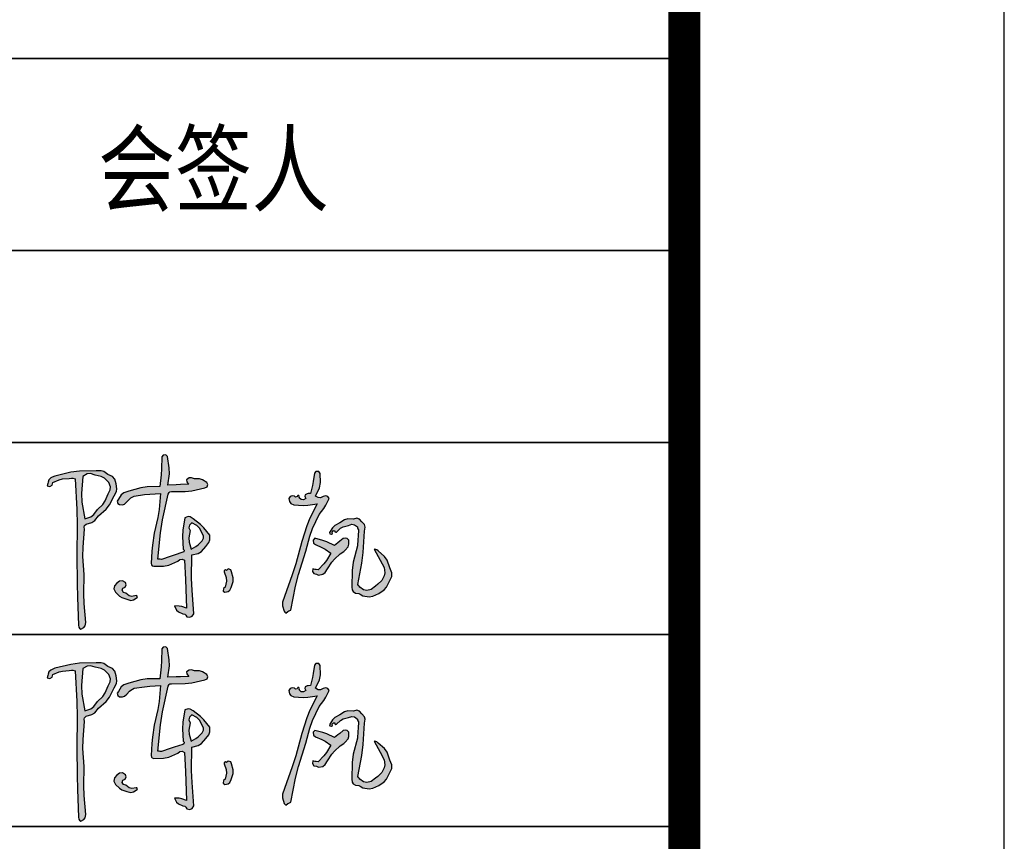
# Model space of a CAD drawing. Extents: x 1109697 to 1467097, y -139975 to 53891.
# Tile 383 of 386: x 1443021 to 1446097, y -61263 to -58696. Entities that reach past the tile are written whole.
import ezdxf

# ---------------------------------------------------------------- set-up
doc = ezdxf.new("R2010")
doc.units = 0
doc.header["$LTSCALE"] = 1000
doc.header["$MEASUREMENT"] = 0
for name, color, linetype in [('A-ANNO-TEXT', 7, 'Continuous'), ('PUB_TEXT', 7, 'Continuous'), ('PUB_TITLE', 4, 'Continuous')]:
    doc.layers.add(name, color=color, linetype=linetype)
doc.layers.add('图框', color=4, linetype='Continuous', lineweight=35)
doc.styles.add('-黑体', font='simhei.ttf', dxfattribs={"width": 0.8})

# ---------------------------------------------------------------- blocks, each defined once
blk = doc.blocks.new('陈岚')
h = blk.add_hatch(color=256)
h.paths.add_polyline_path([(-3.976, 1.115), (-3.926, 1.233), (-3.919, 1.31), (-3.948, 1.435), (-3.991, 1.559), (-4.054, 1.625), (-4.177, 1.671), (-4.289, 1.741), (-4.366, 1.759), (-4.497, 1.747), (-4.936, 1.709), (-5.158, 1.666), (-5.58, 1.539), (-5.645, 1.504), (-5.677, 1.483), (-5.733, 1.435), (-5.745, 1.368), (-5.75, 1.335), (-5.761, 1.268), (-5.692, 1.257), (-5.632, 1.297), (-5.615, 1.365), (-5.457, 1.448), (-5.368, 1.477), (-5.191, 1.504), (-5.132, 1.517), (-5.098, 1.517), (-5.039, 1.504), (-4.944, 0.696), (-4.909, 0.289), (-4.865, -0.524), (-4.806, -1.258), (-4.774, -1.625), (-4.705, -2.358), (-4.696, -2.405), (-4.677, -2.431), (-4.636, -2.455), (-4.56, -2.411), (-4.525, -2.361), (-4.511, -2.274), (-4.592, -1.773), (-4.617, -1.518), (-4.636, -1.01), (-4.7, -0.536), (-4.714, -0.294), (-4.705, 0.185), (-4.718, 0.24), (-4.708, 0.281), (-4.67, 0.324), (-4.522, 0.374), (-4.447, 0.431), (-4.358, 0.56), (-4.165, 0.748), (-4.083, 0.868)])
h.paths.add_polyline_path([(-4.848, 1.127), (-4.837, 1.574), (-4.728, 1.649), (-4.639, 1.664), (-4.511, 1.629), (-4.35, 1.61), (-4.263, 1.571), (-4.143, 1.463), (-4.09, 1.352), (-4.09, 1.267), (-4.143, 1.157), (-4.205, 0.968), (-4.259, 0.874), (-4.393, 0.726), (-4.486, 0.589), (-4.56, 0.528), (-4.712, 0.462), (-4.822, 0.896)], flags=16)
h.paths.add_polyline_path([(-2.535, 1.294), (-2.511, 1.314), (-2.469, 1.324), (-2.114, 1.348), (-1.935, 1.379), (-1.593, 1.477), (-1.541, 1.508), (-1.524, 1.569), (-1.552, 1.622), (-1.671, 1.689), (-1.749, 1.707), (-1.885, 1.699), (-1.966, 1.724), (-2.025, 1.714), (-2.093, 1.664), (-2.081, 1.611), (-2.065, 1.583), (-2.024, 1.546), (-2.246, 1.523), (-2.357, 1.512), (-2.58, 1.49), (-2.557, 1.793), (-2.569, 1.951), (-2.635, 2.248), (-2.684, 2.285), (-2.751, 2.276), (-2.788, 2.227), (-2.769, 1.911), (-2.769, 1.751), (-2.788, 1.435), (-3.119, 1.408), (-3.286, 1.373), (-3.601, 1.268), (-3.728, 1.211), (-3.79, 1.154), (-3.858, 1.032), (-3.885, 0.982), (-3.871, 0.924), (-3.823, 0.893), (-3.741, 0.891), (-3.689, 0.914), (-3.635, 0.976), (-3.571, 1.054), (-3.532, 1.088), (-3.448, 1.143), (-3.175, 1.2), (-3.037, 1.223), (-2.76, 1.254), (-2.766, 0.83), (-2.786, 0.617), (-2.858, 0.199), (-2.884, -0.123), (-2.889, -0.285), (-2.885, -0.607), (-2.879, -0.646), (-2.855, -0.67), (-2.816, -0.677), (-2.557, -0.658), (-2.422, -0.62), (-2.191, -0.503), (-2.139, -0.451), (-2.078, -0.439), (-2.01, -0.468), (-1.956, -0.974), (-1.931, -1.226), (-1.885, -1.732), (-2.008, -1.695), (-2.076, -1.686), (-2.205, -1.691), (-2.138, -1.794), (-2.082, -1.84), (-1.968, -1.885), (-1.916, -1.891), (-1.885, -1.91), (-1.857, -1.955), (-1.777, -1.964), (-1.717, -1.934), (-1.677, -1.864), (-1.764, -1.248), (-1.795, -0.937), (-1.83, -0.315), (-1.664, -0.264), (-1.58, -0.204), (-1.475, -0.065), (-1.402, 0.039), (-1.38, 0.113), (-1.385, 0.24), (-1.554, 0.423), (-1.651, 0.505), (-1.857, 0.643), (-1.932, 0.686), (-1.993, 0.69), (-2.073, 0.657), (-2.11, 0.326), (-2.108, 0.154), (-2.066, -0.177), (-2.041, -0.199), (-2.044, -0.242), (-2.073, -0.26), (-2.292, -0.349), (-2.402, -0.393), (-2.621, -0.482), (-2.66, -0.482), (-2.68, -0.482), (-2.719, -0.482), (-2.692, 0.215), (-2.659, 0.565), (-2.552, 1.254)])
h.paths.add_polyline_path([(-1.941, 0.469), (-1.885, 0.532), (-1.743, 0.469), (-1.674, 0.408), (-1.593, 0.275), (-1.552, 0.205), (-1.548, 0.148), (-1.579, 0.073), (-1.677, -0.035), (-1.735, -0.084), (-1.857, -0.163), (-1.919, 0.023), (-1.932, 0.129), (-1.913, 0.324), (-1.95, 0.399)], flags=16)
h.paths.add_polyline_path([(-3.594, -1.302), (-3.537, -1.275), (-3.514, -1.213), (-3.538, -1.156), (-3.618, -1.115), (-3.694, -1.124), (-3.761, -1.184), (-3.823, -1.259), (-3.83, -1.342), (-3.781, -1.427), (-3.674, -1.52), (-3.606, -1.557), (-3.469, -1.594), (-3.363, -1.615), (-3.29, -1.598), (-3.205, -1.531), (-3.196, -1.51), (-3.21, -1.486), (-3.233, -1.482), (-3.342, -1.511), (-3.418, -1.498), (-3.51, -1.434), (-3.571, -1.418), (-3.606, -1.363)], flags=17)
h.paths.add_polyline_path([(-0.696, -0.847), (-0.753, -0.691), (-0.773, -0.641), (-0.846, -0.625), (-0.885, -0.663), (-0.913, -0.652), (-0.946, -0.674), (-0.947, -0.704), (-0.883, -0.854), (-0.872, -0.947), (-0.899, -1.107), (-0.941, -1.144), (-0.937, -1.214), (-0.892, -1.246), (-0.81, -1.223), (-0.766, -1.185), (-0.732, -1.107), (-0.691, -0.946)])
h.paths.add_polyline_path([(1.706, 1.407), (1.664, 1.458), (1.608, 1.473), (1.546, 1.449), (1.473, 1.41), (1.414, 1.408), (1.338, 1.442), (1.432, 1.67), (1.451, 1.808), (1.421, 2.053), (1.383, 2.097), (1.309, 2.094), (1.275, 2.046), (1.254, 1.828), (1.239, 1.72), (1.199, 1.504), (1.141, 1.498), (1.112, 1.489), (1.06, 1.463), (1.06, 1.422), (1.067, 1.4), (1.088, 1.365), (1.028, 1.325), (0.964, 1.328), (0.907, 1.372), (0.92, 1.398), (0.901, 1.433), (0.872, 1.435), (0.859, 1.4), (0.813, 1.386), (0.782, 1.407), (0.721, 1.417), (0.672, 1.393), (0.643, 1.338), (0.663, 1.255), (0.704, 1.209), (0.782, 1.178), (1.028, 1.18), (1.153, 1.194), (1.393, 1.247), (1.226, 0.851), (1.158, 0.644), (1.053, 0.226), (0.931, -0.374), (0.858, -0.672), (0.685, -1.26), (0.643, -1.41), (0.648, -1.504), (0.706, -1.649), (0.722, -1.669), (0.732, -1.678), (0.754, -1.691), (0.799, -1.65), (0.825, -1.633), (0.879, -1.607), (0.96, -0.968), (1.021, -0.649), (1.178, -0.024), (1.253, 0.381), (1.313, 0.582), (1.47, 0.963), (1.58, 1.131), (1.628, 1.222)])
h.paths.add_polyline_path([(2.216, 0.069), (2.283, 0.157), (2.298, 0.228), (2.301, 0.265), (2.296, 0.337), (2.247, 0.376), (2.205, 0.386), (2.144, 0.372), (2.055, 0.292), (2.01, 0.251), (1.921, 0.171), (1.717, 0.254), (1.61, 0.286), (1.393, 0.33), (1.348, 0.281), (1.362, 0.196), (1.421, 0.164), (1.595, 0.099), (1.679, 0.058), (1.838, -0.038), (1.738, -0.234), (1.675, -0.328), (1.532, -0.496), (1.477, -0.494), (1.449, -0.491), (1.393, -0.482), (1.384, -0.547), (1.426, -0.604), (1.491, -0.614), (1.516, -0.623), (1.528, -0.627), (1.553, -0.635), (1.664, -0.607), (1.725, -0.557), (1.775, -0.454), (1.88, -0.274), (1.944, -0.188), (2.088, -0.038), (2.176, 0.029)])
h.paths.add_polyline_path([(2.602, 0.844), (2.54, 0.912), (2.466, 0.93), (2.38, 0.9), (2.23, 0.897), (2.147, 0.869), (2.026, 0.782), (1.898, 0.701), (1.84, 0.638), (1.769, 0.504), (1.783, 0.474), (1.828, 0.466), (1.852, 0.49), (1.841, 0.524), (1.872, 0.563), (1.907, 0.56), (1.911, 0.538), (1.935, 0.523), (1.956, 0.532), (2.054, 0.636), (2.12, 0.679), (2.255, 0.726), (2.346, 0.761), (2.416, 0.753), (2.498, 0.699), (2.505, 0.668), (2.513, 0.653), (2.533, 0.629), (2.533, 0.457), (2.533, 0.371), (2.533, 0.199), (2.446, -0.233), (2.429, -0.459), (2.449, -0.899), (2.463, -0.973), (2.494, -1.015), (2.56, -1.052), (2.641, -1.054), (2.685, -1.066), (2.755, -1.107), (2.924, -1.123), (3.021, -1.103), (3.172, -1.024), (3.309, -0.916), (3.368, -0.838), (3.436, -0.677), (3.488, -0.548), (3.485, -0.453), (3.422, -0.329), (3.336, -0.129), (3.261, -0.032), (3.088, 0.101), (3.049, 0.128), (3.024, 0.137), (2.977, 0.143), (3.094, -0.046), (3.153, -0.14), (3.269, -0.329), (3.295, -0.464), (3.285, -0.546), (3.227, -0.67), (3.13, -0.78), (3.076, -0.832), (2.963, -0.927), (2.848, -0.963), (2.765, -0.951), (2.665, -0.885), (2.639, -0.858), (2.627, -0.844), (2.602, -0.816), (2.672, -0.252), (2.69, 0.033), (2.692, 0.601), (2.702, 0.705), (2.677, 0.772)])
for p, q in [((-2.751, 2.276), (-2.788, 2.227)), ((-2.788, 2.227), (-2.769, 1.911)), ((-2.684, 2.285), (-2.751, 2.276)), ((-2.635, 2.248), (-2.684, 2.285)), ((-2.569, 1.951), (-2.635, 2.248)), ((1.309, 2.094), (1.275, 2.046)), ((1.383, 2.097), (1.309, 2.094)), ((1.421, 2.053), (1.383, 2.097)), ((-2.769, 1.911), (-2.769, 1.751)), ((-2.557, 1.793), (-2.569, 1.951)), ((1.254, 1.828), (1.239, 1.72)), ((1.275, 2.046), (1.254, 1.828)), ((1.451, 1.808), (1.421, 2.053)), ((-5.158, 1.666), (-5.58, 1.539)), ((-4.936, 1.709), (-5.158, 1.666)), ((-4.497, 1.747), (-4.936, 1.709)), ((-4.837, 1.574), (-4.848, 1.127)), ((-4.728, 1.649), (-4.837, 1.574)), ((-4.639, 1.664), (-4.728, 1.649)), ((-4.511, 1.629), (-4.639, 1.664)), ((-4.35, 1.61), (-4.511, 1.629)), ((-4.366, 1.759), (-4.497, 1.747)), ((-4.289, 1.741), (-4.366, 1.759)), ((-4.263, 1.571), (-4.35, 1.61)), ((-4.177, 1.671), (-4.289, 1.741)), ((-4.143, 1.463), (-4.263, 1.571)), ((-4.054, 1.625), (-4.177, 1.671)), ((-3.991, 1.559), (-4.054, 1.625)), ((-2.769, 1.751), (-2.788, 1.435)), ((-2.58, 1.49), (-2.557, 1.793)), ((-2.025, 1.714), (-2.093, 1.664)), ((-2.093, 1.664), (-2.081, 1.611)), ((-2.081, 1.611), (-2.065, 1.583)), ((-2.065, 1.583), (-2.024, 1.546)), ((-1.966, 1.724), (-2.025, 1.714)), ((-1.885, 1.699), (-1.966, 1.724)), ((-1.749, 1.707), (-1.885, 1.699)), ((-1.671, 1.689), (-1.749, 1.707)), ((-1.552, 1.622), (-1.671, 1.689)), ((-1.524, 1.569), (-1.552, 1.622)), ((-1.541, 1.508), (-1.524, 1.569)), ((1.239, 1.72), (1.199, 1.504)), ((1.338, 1.442), (1.432, 1.67)), ((1.432, 1.67), (1.451, 1.808)), ((-5.75, 1.335), (-5.761, 1.268)), ((-5.745, 1.368), (-5.75, 1.335)), ((-5.733, 1.435), (-5.745, 1.368)), ((-5.677, 1.483), (-5.733, 1.435)), ((-5.645, 1.504), (-5.677, 1.483)), ((-5.58, 1.539), (-5.645, 1.504)), ((-5.632, 1.297), (-5.615, 1.365)), ((-5.615, 1.365), (-5.457, 1.448)), ((-5.457, 1.448), (-5.368, 1.477)), ((-5.368, 1.477), (-5.191, 1.504)), ((-5.191, 1.504), (-5.132, 1.517)), ((-5.132, 1.517), (-5.098, 1.517)), ((-5.098, 1.517), (-5.039, 1.504)), ((-5.039, 1.504), (-4.944, 0.696)), ((-4.09, 1.352), (-4.143, 1.463)), ((-4.09, 1.267), (-4.09, 1.352)), ((-3.948, 1.435), (-3.991, 1.559)), ((-3.919, 1.31), (-3.948, 1.435)), ((-3.926, 1.233), (-3.919, 1.31)), ((-3.286, 1.373), (-3.601, 1.268)), ((-3.119, 1.408), (-3.286, 1.373)), ((-2.788, 1.435), (-3.119, 1.408)), ((-2.357, 1.512), (-2.58, 1.49)), ((-2.535, 1.294), (-2.511, 1.314)), ((-2.511, 1.314), (-2.469, 1.324)), ((-2.469, 1.324), (-2.114, 1.348)), ((-2.246, 1.523), (-2.357, 1.512)), ((-2.024, 1.546), (-2.246, 1.523)), ((-2.114, 1.348), (-1.935, 1.379)), ((-1.935, 1.379), (-1.593, 1.477)), ((-1.593, 1.477), (-1.541, 1.508)), ((0.672, 1.393), (0.643, 1.338)), ((0.643, 1.338), (0.663, 1.255)), ((0.721, 1.417), (0.672, 1.393)), ((0.782, 1.407), (0.721, 1.417)), ((0.813, 1.386), (0.782, 1.407)), ((0.859, 1.4), (0.813, 1.386)), ((0.872, 1.435), (0.859, 1.4)), ((0.901, 1.433), (0.872, 1.435)), ((0.92, 1.398), (0.901, 1.433)), ((0.907, 1.372), (0.92, 1.398)), ((0.964, 1.328), (0.907, 1.372)), ((1.028, 1.325), (0.964, 1.328)), ((1.088, 1.365), (1.028, 1.325)), ((1.112, 1.489), (1.06, 1.463)), ((1.06, 1.463), (1.06, 1.422)), ((1.06, 1.422), (1.067, 1.4)), ((1.067, 1.4), (1.088, 1.365)), ((1.141, 1.498), (1.112, 1.489)), ((1.199, 1.504), (1.141, 1.498)), ((1.414, 1.408), (1.338, 1.442)), ((1.473, 1.41), (1.414, 1.408)), ((1.546, 1.449), (1.473, 1.41)), ((1.608, 1.473), (1.546, 1.449)), ((1.664, 1.458), (1.608, 1.473)), ((1.628, 1.222), (1.706, 1.407)), ((1.706, 1.407), (1.664, 1.458)), ((-5.761, 1.268), (-5.692, 1.257)), ((-5.692, 1.257), (-5.632, 1.297)), ((-4.848, 1.127), (-4.822, 0.896)), ((-4.205, 0.968), (-4.143, 1.157)), ((-4.143, 1.157), (-4.09, 1.267)), ((-4.083, 0.868), (-3.976, 1.115)), ((-3.976, 1.115), (-3.926, 1.233)), ((-3.79, 1.154), (-3.858, 1.032)), ((-3.728, 1.211), (-3.79, 1.154)), ((-3.601, 1.268), (-3.728, 1.211)), ((-3.635, 0.976), (-3.571, 1.054)), ((-3.571, 1.054), (-3.532, 1.088)), ((-3.532, 1.088), (-3.448, 1.143)), ((-3.448, 1.143), (-3.175, 1.2)), ((-3.175, 1.2), (-3.037, 1.223)), ((-3.037, 1.223), (-2.76, 1.254)), ((-2.76, 1.254), (-2.766, 0.83)), ((-2.659, 0.565), (-2.552, 1.254)), ((-2.552, 1.254), (-2.535, 1.294)), ((0.663, 1.255), (0.704, 1.209)), ((0.704, 1.209), (0.782, 1.178)), ((0.782, 1.178), (1.028, 1.18)), ((1.028, 1.18), (1.153, 1.194)), ((1.153, 1.194), (1.393, 1.247)), ((1.393, 1.247), (1.226, 0.851)), ((1.47, 0.963), (1.58, 1.131)), ((1.58, 1.131), (1.628, 1.222)), ((-4.822, 0.896), (-4.712, 0.462)), ((-4.393, 0.726), (-4.259, 0.874)), ((-4.259, 0.874), (-4.205, 0.968)), ((-4.165, 0.748), (-4.083, 0.868)), ((-3.858, 1.032), (-3.885, 0.982)), ((-3.885, 0.982), (-3.871, 0.924)), ((-3.871, 0.924), (-3.823, 0.893)), ((-3.823, 0.893), (-3.741, 0.891)), ((-3.741, 0.891), (-3.689, 0.914)), ((-3.689, 0.914), (-3.635, 0.976)), ((-2.766, 0.83), (-2.786, 0.617)), ((1.226, 0.851), (1.158, 0.644)), ((1.313, 0.582), (1.47, 0.963)), ((2.026, 0.782), (1.898, 0.701)), ((2.147, 0.869), (2.026, 0.782)), ((2.23, 0.897), (2.147, 0.869)), ((2.38, 0.9), (2.23, 0.897)), ((2.466, 0.93), (2.38, 0.9)), ((2.54, 0.912), (2.466, 0.93)), ((2.602, 0.844), (2.54, 0.912)), ((2.677, 0.772), (2.602, 0.844)), ((-4.944, 0.696), (-4.909, 0.289)), ((-4.712, 0.462), (-4.56, 0.528)), ((-4.56, 0.528), (-4.486, 0.589)), ((-4.486, 0.589), (-4.393, 0.726)), ((-4.447, 0.431), (-4.358, 0.56)), ((-4.358, 0.56), (-4.165, 0.748)), ((-2.786, 0.617), (-2.858, 0.199)), ((-2.692, 0.215), (-2.659, 0.565)), ((-2.073, 0.657), (-2.11, 0.326)), ((-1.993, 0.69), (-2.073, 0.657)), ((-1.932, 0.686), (-1.993, 0.69)), ((-1.885, 0.532), (-1.941, 0.469)), ((-1.857, 0.643), (-1.932, 0.686)), ((-1.743, 0.469), (-1.885, 0.532)), ((-1.651, 0.505), (-1.857, 0.643)), ((1.158, 0.644), (1.053, 0.226)), ((1.253, 0.381), (1.313, 0.582)), ((1.84, 0.638), (1.769, 0.504)), ((1.898, 0.701), (1.84, 0.638)), ((1.841, 0.524), (1.872, 0.563)), ((1.852, 0.49), (1.841, 0.524)), ((1.872, 0.563), (1.907, 0.56)), ((1.907, 0.56), (1.911, 0.538)), ((1.911, 0.538), (1.935, 0.523)), ((1.935, 0.523), (1.956, 0.532)), ((1.956, 0.532), (2.054, 0.636)), ((2.054, 0.636), (2.12, 0.679)), ((2.12, 0.679), (2.255, 0.726)), ((2.255, 0.726), (2.346, 0.761)), ((2.346, 0.761), (2.416, 0.753)), ((2.416, 0.753), (2.498, 0.699)), ((2.498, 0.699), (2.505, 0.668)), ((2.505, 0.668), (2.513, 0.653)), ((2.513, 0.653), (2.533, 0.629)), ((2.533, 0.629), (2.533, 0.457)), ((2.702, 0.705), (2.677, 0.772)), ((2.69, 0.033), (2.692, 0.601)), ((2.692, 0.601), (2.702, 0.705)), ((-4.909, 0.289), (-4.865, -0.524)), ((-4.718, 0.24), (-4.708, 0.281)), ((-4.708, 0.281), (-4.67, 0.324)), ((-4.67, 0.324), (-4.522, 0.374)), ((-4.522, 0.374), (-4.447, 0.431)), ((-2.11, 0.326), (-2.108, 0.154)), ((-1.941, 0.469), (-1.95, 0.399)), ((-1.95, 0.399), (-1.913, 0.324)), ((-1.913, 0.324), (-1.932, 0.129)), ((-1.674, 0.408), (-1.743, 0.469)), ((-1.593, 0.275), (-1.674, 0.408)), ((-1.554, 0.423), (-1.651, 0.505)), ((-1.552, 0.205), (-1.593, 0.275)), ((-1.385, 0.24), (-1.554, 0.423)), ((1.178, -0.024), (1.253, 0.381)), ((1.393, 0.33), (1.348, 0.281)), ((1.348, 0.281), (1.362, 0.196)), ((1.61, 0.286), (1.393, 0.33)), ((1.717, 0.254), (1.61, 0.286)), ((1.769, 0.504), (1.783, 0.474)), ((1.783, 0.474), (1.828, 0.466)), ((1.828, 0.466), (1.852, 0.49)), ((2.055, 0.292), (2.01, 0.251)), ((2.144, 0.372), (2.055, 0.292)), ((2.205, 0.386), (2.144, 0.372)), ((2.247, 0.376), (2.205, 0.386)), ((2.296, 0.337), (2.247, 0.376)), ((2.301, 0.265), (2.296, 0.337)), ((2.298, 0.228), (2.301, 0.265)), ((2.533, 0.457), (2.533, 0.371)), ((2.533, 0.371), (2.533, 0.199)), ((-4.705, 0.185), (-4.718, 0.24)), ((-4.714, -0.294), (-4.705, 0.185)), ((-2.858, 0.199), (-2.884, -0.123)), ((-2.719, -0.482), (-2.692, 0.215)), ((-2.108, 0.154), (-2.066, -0.177)), ((-1.932, 0.129), (-1.919, 0.023)), ((-1.919, 0.023), (-1.857, -0.163)), ((-1.677, -0.035), (-1.579, 0.073)), ((-1.579, 0.073), (-1.548, 0.148)), ((-1.548, 0.148), (-1.552, 0.205)), ((-1.475, -0.065), (-1.402, 0.039)), ((-1.402, 0.039), (-1.38, 0.113)), ((-1.38, 0.113), (-1.385, 0.24)), ((1.053, 0.226), (0.931, -0.374)), ((1.362, 0.196), (1.421, 0.164)), ((1.421, 0.164), (1.595, 0.099)), ((1.595, 0.099), (1.679, 0.058)), ((1.679, 0.058), (1.838, -0.038)), ((1.921, 0.171), (1.717, 0.254)), ((2.01, 0.251), (1.921, 0.171)), ((2.088, -0.038), (2.176, 0.029)), ((2.176, 0.029), (2.216, 0.069)), ((2.216, 0.069), (2.283, 0.157)), ((2.283, 0.157), (2.298, 0.228)), ((2.533, 0.199), (2.446, -0.233)), ((2.672, -0.252), (2.69, 0.033)), ((3.024, 0.137), (2.977, 0.143)), ((2.977, 0.143), (3.094, -0.046)), ((3.049, 0.128), (3.024, 0.137)), ((3.088, 0.101), (3.049, 0.128)), ((3.261, -0.032), (3.088, 0.101)), ((-2.884, -0.123), (-2.889, -0.285)), ((-2.073, -0.26), (-2.292, -0.349)), ((-2.044, -0.242), (-2.073, -0.26)), ((-2.066, -0.177), (-2.041, -0.199)), ((-2.041, -0.199), (-2.044, -0.242)), ((-1.857, -0.163), (-1.735, -0.084)), ((-1.735, -0.084), (-1.677, -0.035)), ((-1.664, -0.264), (-1.58, -0.204)), ((-1.58, -0.204), (-1.475, -0.065)), ((1.021, -0.649), (1.178, -0.024)), ((1.738, -0.234), (1.675, -0.328)), ((1.838, -0.038), (1.738, -0.234)), ((1.88, -0.274), (1.944, -0.188)), ((1.944, -0.188), (2.088, -0.038)), ((2.446, -0.233), (2.429, -0.459)), ((2.602, -0.816), (2.672, -0.252)), ((3.094, -0.046), (3.153, -0.14)), ((3.153, -0.14), (3.269, -0.329)), ((3.336, -0.129), (3.261, -0.032)), ((3.422, -0.329), (3.336, -0.129)), ((-4.7, -0.536), (-4.714, -0.294)), ((-2.889, -0.285), (-2.885, -0.607)), ((-2.68, -0.482), (-2.719, -0.482)), ((-2.66, -0.482), (-2.68, -0.482)), ((-2.621, -0.482), (-2.66, -0.482)), ((-2.402, -0.393), (-2.621, -0.482)), ((-2.422, -0.62), (-2.191, -0.503)), ((-2.292, -0.349), (-2.402, -0.393)), ((-2.191, -0.503), (-2.139, -0.451)), ((-2.139, -0.451), (-2.078, -0.439)), ((-2.078, -0.439), (-2.01, -0.468)), ((-2.01, -0.468), (-1.956, -0.974)), ((-1.83, -0.315), (-1.664, -0.264)), ((-1.795, -0.937), (-1.83, -0.315)), ((0.931, -0.374), (0.858, -0.672)), ((1.393, -0.482), (1.384, -0.547)), ((1.449, -0.491), (1.393, -0.482)), ((1.477, -0.494), (1.449, -0.491)), ((1.532, -0.496), (1.477, -0.494)), ((1.675, -0.328), (1.532, -0.496)), ((1.725, -0.557), (1.775, -0.454)), ((1.775, -0.454), (1.88, -0.274)), ((2.429, -0.459), (2.449, -0.899)), ((3.269, -0.329), (3.295, -0.464)), ((3.295, -0.464), (3.285, -0.546)), ((3.485, -0.453), (3.422, -0.329)), ((3.488, -0.548), (3.485, -0.453)), ((-4.865, -0.524), (-4.806, -1.258)), ((-4.636, -1.01), (-4.7, -0.536)), ((-2.885, -0.607), (-2.879, -0.646)), ((-2.879, -0.646), (-2.855, -0.67)), ((-2.855, -0.67), (-2.816, -0.677)), ((-2.816, -0.677), (-2.557, -0.658)), ((-2.557, -0.658), (-2.422, -0.62)), ((-0.946, -0.674), (-0.947, -0.704)), ((-0.947, -0.704), (-0.883, -0.854)), ((-0.913, -0.652), (-0.946, -0.674)), ((-0.885, -0.663), (-0.913, -0.652)), ((-0.846, -0.625), (-0.885, -0.663)), ((-0.773, -0.641), (-0.846, -0.625)), ((-0.753, -0.691), (-0.773, -0.641)), ((-0.696, -0.847), (-0.753, -0.691)), ((0.858, -0.672), (0.685, -1.26)), ((0.96, -0.968), (1.021, -0.649)), ((1.384, -0.547), (1.426, -0.604)), ((1.426, -0.604), (1.491, -0.614)), ((1.491, -0.614), (1.516, -0.623)), ((1.516, -0.623), (1.528, -0.627)), ((1.528, -0.627), (1.553, -0.635)), ((1.553, -0.635), (1.664, -0.607)), ((1.664, -0.607), (1.725, -0.557)), ((3.13, -0.78), (3.076, -0.832)), ((3.227, -0.67), (3.13, -0.78)), ((3.285, -0.546), (3.227, -0.67)), ((3.368, -0.838), (3.436, -0.677)), ((3.436, -0.677), (3.488, -0.548)), ((-4.617, -1.518), (-4.636, -1.01)), ((-1.956, -0.974), (-1.931, -1.226)), ((-1.764, -1.248), (-1.795, -0.937)), ((-0.872, -0.947), (-0.899, -1.107)), ((-0.883, -0.854), (-0.872, -0.947)), ((-0.732, -1.107), (-0.691, -0.946)), ((-0.691, -0.946), (-0.696, -0.847)), ((0.879, -1.607), (0.96, -0.968)), ((2.449, -0.899), (2.463, -0.973)), ((2.463, -0.973), (2.494, -1.015)), ((2.494, -1.015), (2.56, -1.052)), ((2.627, -0.844), (2.602, -0.816)), ((2.639, -0.858), (2.627, -0.844)), ((2.665, -0.885), (2.639, -0.858)), ((2.765, -0.951), (2.665, -0.885)), ((2.848, -0.963), (2.765, -0.951)), ((2.963, -0.927), (2.848, -0.963)), ((3.076, -0.832), (2.963, -0.927)), ((3.021, -1.103), (3.172, -1.024)), ((3.172, -1.024), (3.309, -0.916)), ((3.309, -0.916), (3.368, -0.838)), ((-4.806, -1.258), (-4.774, -1.625)), ((-3.823, -1.259), (-3.83, -1.342)), ((-3.761, -1.184), (-3.823, -1.259)), ((-3.694, -1.124), (-3.761, -1.184)), ((-3.618, -1.115), (-3.694, -1.124)), ((-3.538, -1.156), (-3.618, -1.115)), ((-3.606, -1.363), (-3.594, -1.302)), ((-3.594, -1.302), (-3.537, -1.275)), ((-3.514, -1.213), (-3.538, -1.156)), ((-3.537, -1.275), (-3.514, -1.213)), ((-1.931, -1.226), (-1.885, -1.732)), ((-1.677, -1.864), (-1.764, -1.248)), ((-0.899, -1.107), (-0.941, -1.144)), ((-0.941, -1.144), (-0.937, -1.214)), ((-0.937, -1.214), (-0.892, -1.246)), ((-0.892, -1.246), (-0.81, -1.223)), ((-0.81, -1.223), (-0.766, -1.185)), ((-0.766, -1.185), (-0.732, -1.107)), ((0.685, -1.26), (0.643, -1.41)), ((2.56, -1.052), (2.641, -1.054)), ((2.641, -1.054), (2.685, -1.066)), ((2.685, -1.066), (2.755, -1.107)), ((2.755, -1.107), (2.924, -1.123)), ((2.924, -1.123), (3.021, -1.103)), ((-4.592, -1.773), (-4.617, -1.518)), ((-3.83, -1.342), (-3.781, -1.427)), ((-3.781, -1.427), (-3.674, -1.52)), ((-3.674, -1.52), (-3.606, -1.557)), ((-3.571, -1.418), (-3.606, -1.363)), ((-3.606, -1.557), (-3.469, -1.594)), ((-3.51, -1.434), (-3.571, -1.418)), ((-3.418, -1.498), (-3.51, -1.434)), ((-3.342, -1.511), (-3.418, -1.498)), ((-3.233, -1.482), (-3.342, -1.511)), ((-3.29, -1.598), (-3.205, -1.531)), ((-3.21, -1.486), (-3.233, -1.482)), ((-3.196, -1.51), (-3.21, -1.486)), ((-3.205, -1.531), (-3.196, -1.51)), ((0.643, -1.41), (0.648, -1.504)), ((0.648, -1.504), (0.706, -1.649)), ((-4.774, -1.625), (-4.705, -2.358)), ((-4.511, -2.274), (-4.592, -1.773)), ((-3.469, -1.594), (-3.363, -1.615)), ((-3.363, -1.615), (-3.29, -1.598)), ((-2.076, -1.686), (-2.205, -1.691)), ((-2.205, -1.691), (-2.138, -1.794)), ((-2.138, -1.794), (-2.082, -1.84)), ((-2.008, -1.695), (-2.076, -1.686)), ((-1.885, -1.732), (-2.008, -1.695)), ((0.706, -1.649), (0.722, -1.669)), ((0.722, -1.669), (0.732, -1.678)), ((0.732, -1.678), (0.754, -1.691)), ((0.754, -1.691), (0.799, -1.65)), ((0.799, -1.65), (0.825, -1.633)), ((0.825, -1.633), (0.879, -1.607)), ((-2.082, -1.84), (-1.968, -1.885)), ((-1.968, -1.885), (-1.916, -1.891)), ((-1.916, -1.891), (-1.885, -1.91)), ((-1.885, -1.91), (-1.857, -1.955)), ((-1.857, -1.955), (-1.777, -1.964)), ((-1.777, -1.964), (-1.717, -1.934)), ((-1.717, -1.934), (-1.677, -1.864)), ((-4.525, -2.361), (-4.511, -2.274)), ((-4.705, -2.358), (-4.696, -2.405)), ((-4.696, -2.405), (-4.677, -2.431)), ((-4.677, -2.431), (-4.636, -2.455)), ((-4.636, -2.455), (-4.56, -2.411)), ((-4.56, -2.411), (-4.525, -2.361))]:
    blk.add_line(p, q)
blk = doc.blocks.new('图签01')
at = {"layer": '图框', "color": 4}
for p, q in [((1793883, 97064.5), (1797883, 97064.5)), ((1793883, 96464.5), (1797883, 96464.5)), ((1793883, 95864.5), (1797883, 95864.5)), ((1793883, 95264.5), (1797883, 95264.5)), ((1793883, 94664.5), (1797883, 94664.5))]:
    blk.add_line(p, q, dxfattribs=at)
at = {"layer": 'A-ANNO-TEXT', "xscale": 118.0979999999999, "yscale": 118.0979999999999, "zscale": 118.0979999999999, "rotation": 356.3976698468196}
for p in [(1796562.4, 95536.7, 1526.9), (1796562.4, 94936.7, 1526.9)]:
    blk.add_blockref('陈岚', p, dxfattribs=at)
at = {"layer": '图框', "style": '-黑体', "width": 0.8}
blk.add_text('会签人', height=220, dxfattribs=at).set_placement((1796052, 96608.6))

msp = doc.modelspace()

# ---------------------------------------------------------------- linework, layer by layer
at = {"layer": 'PUB_TITLE'}
msp.add_lwpolyline([(1361997, -74118.9), (1446097, -74118.9), (1446097, -14718.9), (1361997, -14718.9)], close=True, dxfattribs=at)
at = {"layer": 'PUB_TITLE', "const_width": 100}
msp.add_lwpolyline([(1364497, -73118.9), (1445097, -73118.9), (1445097, -15718.9), (1364497, -15718.9)], close=True, dxfattribs=at)

# ---------------------------------------------------------------- block references
at = {"layer": 'PUB_TEXT'}
msp.add_blockref('图签01', (-352786, -155881.3), dxfattribs=at)

doc.saveas('drawing.dxf')
